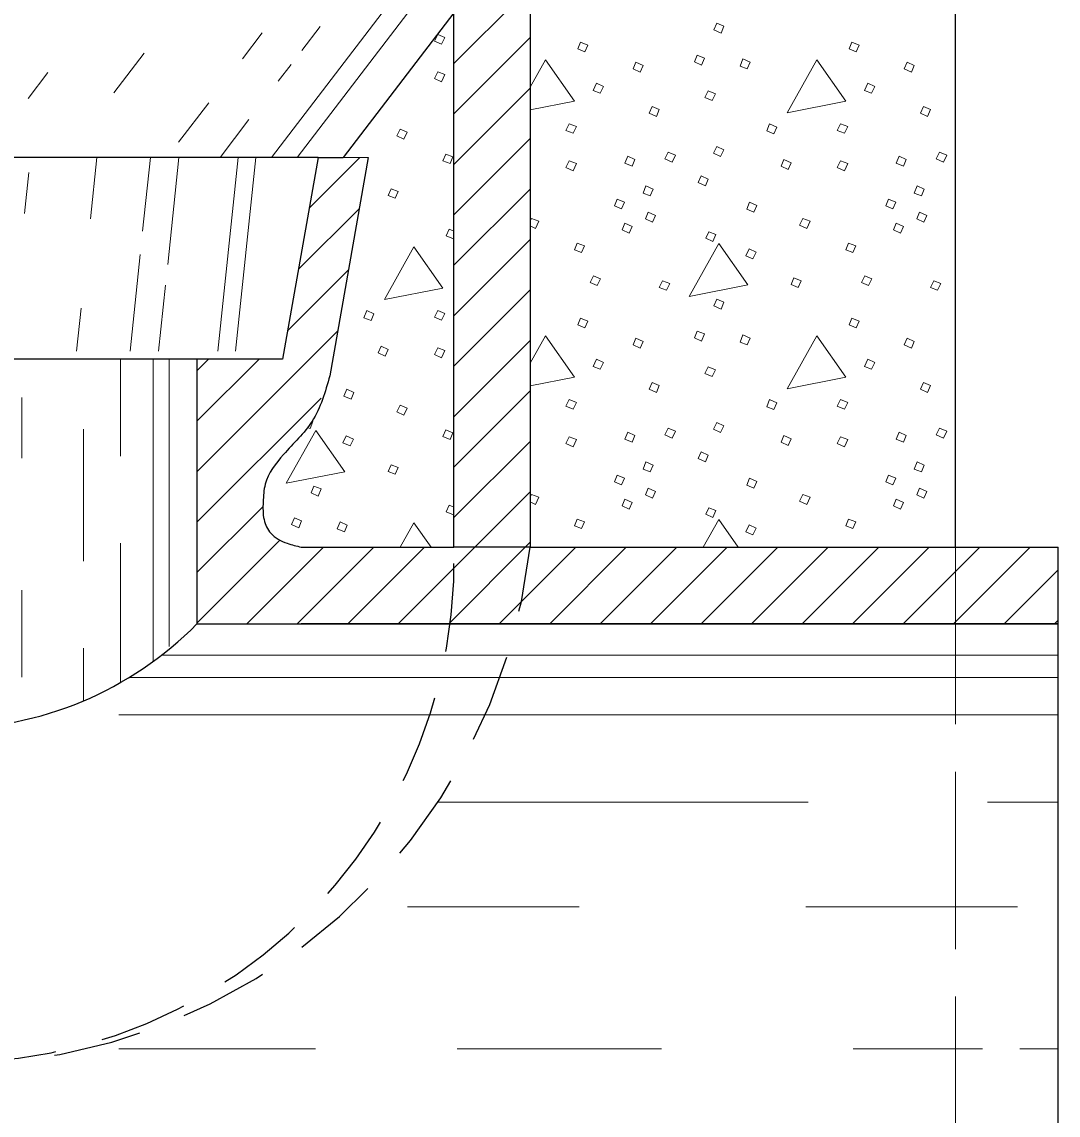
# Model space of a CAD drawing. Extents: x 1036.7 to 1070.7, y 883.9 to 905.9.
# Drawn here: x 1047.991 to 1050.167, y 895.639 to 897.936 of the extents above; entities that cross this region are included whole.
import ezdxf

# ---------------------------------------------------------------- set-up
doc = ezdxf.new("R2010")
doc.units = 0
doc.header["$LTSCALE"] = 0.062
doc.linetypes.add('LONG_DASHED', pattern=[7.5, 6, -1.5])
doc.linetypes.add('MEDIUM_DASHED', pattern=[4.5, 3, -1.5])
doc.layers.add('1', color=7, linetype='Continuous', lineweight=13)

msp = doc.modelspace()

# ---------------------------------------------------------------- linework, layer by layer
at = {"layer": '1', "lineweight": 25}
for p, q in [((1049.95158, 896.83225), (1049.95158, 899.50767)), ((1048.61325, 897.65108), (1047.05517, 897.65108)), ((1048.5385, 897.65108), (1047.12917, 897.65108)), ((1048.61325, 897.65108), (1048.66583, 897.65108)), ((1048.71842, 897.65108), (1048.63758, 897.192)), ((1048.35858, 897.22708), (1047.30475, 897.22708)), ((1049.05833, 896.83225), (1048.89817, 896.83225)), ((1050.167, 896.67133), (1048.57742, 896.67133)), ((1050.167, 894.86117), (1050.167, 896.67133))]:
    msp.add_line(p, q, dxfattribs=at)
at = {"layer": '1'}
for p, q in [((1048.89817, 897.84842), (1049.05833, 898.00858)), ((1048.7475, 897.95475), (1048.51517, 897.65108)), ((1048.80133, 897.95475), (1048.56892, 897.65108)), ((1048.61758, 897.92617), (1048.57875, 897.87558)), ((1048.4955, 897.91242), (1048.454, 897.85825)), ((1048.89817, 897.74242), (1049.05833, 897.90258)), ((1048.24775, 897.86958), (1048.184, 897.78633)), ((1049.09033, 897.85575), (1049.05833, 897.7985)), ((1048.04558, 897.82925), (1048.004, 897.775)), ((1048.55625, 897.84617), (1048.52942, 897.811)), ((1048.89817, 897.63633), (1049.05833, 897.7965)), ((1048.38325, 897.76592), (1048.31958, 897.68267)), ((1048.46783, 897.73058), (1048.407, 897.65108)), ((1048.89817, 897.53033), (1049.05833, 897.6905)), ((1048.14858, 897.65108), (1048.135, 897.52225)), ((1048.26075, 897.65108), (1048.2445, 897.49617)), ((1048.32075, 897.65108), (1048.29708, 897.42608)), ((1048.445, 897.65108), (1048.40225, 897.24425)), ((1048.48242, 897.65108), (1048.43967, 897.24425)), ((1048.5945, 897.54467), (1048.70092, 897.65108)), ((1048.61325, 897.65108), (1048.71842, 897.65108)), ((1048.00542, 897.61908), (1047.99633, 897.53292)), ((1048.89817, 897.42433), (1049.05833, 897.5845)), ((1048.57183, 897.416), (1048.69958, 897.54375)), ((1049.05833, 897.51692), (1049.06142, 897.52292)), ((1048.888, 897.50017), (1048.89817, 897.49608)), ((1048.89817, 897.31842), (1049.05833, 897.4785)), ((1048.23925, 897.44675), (1048.218, 897.24425)), ((1048.54908, 897.28733), (1048.67692, 897.41508)), ((1048.29258, 897.38275), (1048.278, 897.24425)), ((1048.89817, 897.21233), (1049.05833, 897.3725)), ((1048.11533, 897.3345), (1048.10583, 897.24425)), ((1048.35858, 896.99083), (1048.65425, 897.28642)), ((1049.09033, 897.27608), (1049.05833, 897.21883)), ((1048.89817, 897.10633), (1049.05833, 897.2665)), ((1048.19792, 897.22708), (1048.19792, 897.02317)), ((1048.26633, 897.22708), (1048.26633, 896.592)), ((1048.3005, 897.22708), (1048.3005, 896.62333)), ((1048.35858, 897.20283), (1048.38283, 897.22708)), ((1048.35858, 897.09683), (1048.48892, 897.22708)), ((1047.99108, 897.14675), (1047.99108, 897.01933)), ((1048.35858, 896.88483), (1048.61933, 897.14558)), ((1048.89817, 897.00033), (1049.05833, 897.1605)), ((1048.12017, 897.08017), (1048.12017, 896.80258)), ((1048.89817, 896.89433), (1049.05833, 897.05442)), ((1048.78117, 896.67133), (1049.05833, 896.9485)), ((1049.05833, 896.93725), (1049.06142, 896.94325)), ((1048.35858, 896.77883), (1048.4975, 896.91767)), ((1048.888, 896.9205), (1048.89817, 896.91642)), ((1049.45417, 896.89033), (1049.42175, 896.83225)), ((1049.49492, 896.83225), (1049.45417, 896.89033)), ((1048.81408, 896.88358), (1048.78542, 896.83225)), ((1048.85008, 896.83225), (1048.81408, 896.88358)), ((1048.19792, 896.84058), (1048.19792, 896.54783)), ((1048.35858, 896.67283), (1048.53283, 896.84708)), ((1048.88717, 896.67133), (1049.05833, 896.8425)), ((1048.46317, 896.67133), (1048.62408, 896.83225)), ((1048.56917, 896.67133), (1048.73008, 896.83225)), ((1048.67525, 896.67133), (1048.83617, 896.83225)), ((1048.99325, 896.67133), (1049.15417, 896.83225)), ((1049.09925, 896.67133), (1049.26017, 896.83225)), ((1049.20533, 896.67133), (1049.36625, 896.83225)), ((1049.31125, 896.67133), (1049.47217, 896.83225)), ((1049.41725, 896.67133), (1049.57825, 896.83225)), ((1049.52333, 896.67133), (1049.68425, 896.83225)), ((1049.62933, 896.67133), (1049.79025, 896.83225)), ((1049.73533, 896.67133), (1049.89625, 896.83225)), ((1049.84133, 896.67133), (1050.00225, 896.83225)), ((1049.94733, 896.67133), (1050.10833, 896.83225)), ((1050.05342, 896.67133), (1050.167, 896.78492)), ((1047.99108, 896.74175), (1047.99108, 896.55925)), ((1050.15942, 896.67133), (1050.167, 896.67892)), ((1048.12017, 896.62), (1048.12017, 896.50933)), ((1048.2845, 896.60558), (1050.167, 896.60558)), ((1048.21583, 896.55842), (1050.167, 896.55842)), ((1048.19442, 896.47992), (1050.167, 896.47992)), ((1048.8635, 896.29675), (1049.64225, 896.29675)), ((1050.01858, 896.29675), (1050.167, 896.29675)), ((1048.80075, 896.07692), (1049.16142, 896.07692)), ((1049.637, 896.07692), (1050.08133, 896.07692)), ((1048.19442, 895.77858), (1048.60733, 895.77858)), ((1048.90525, 895.77858), (1049.33392, 895.77858)), ((1049.73633, 895.77858), (1050.00808, 895.77858)), ((1050.08658, 895.77858), (1050.167, 895.77858))]:
    msp.add_line(p, q, dxfattribs=at)
at = {"layer": '1', "linetype": 'LONG_DASHED'}
msp.add_line((1049.95158, 896.83225), (1049.95158, 894.70125), dxfattribs=at)
at = {"layer": '1', "lineweight": 25}
for points in [[(1049.05833, 899.50025), (1049.05833, 896.83225), (1050.167, 896.83225)], [(1048.57742, 896.83225), (1048.89817, 896.83225), (1048.89817, 897.95475), (1048.66583, 897.65108)], [(1048.61325, 897.65108), (1048.5385, 897.22708), (1048.35858, 897.22708), (1048.35858, 896.67133), (1050.167, 896.67133), (1050.167, 896.83225)]]:
    msp.add_lwpolyline(points, dxfattribs=at)
at = {"layer": '1'}
for points in [[(1049.45017, 897.93267), (1049.46517, 897.92667), (1049.45917, 897.91175), (1049.44417, 897.91867)], [(1048.86408, 897.909), (1048.87908, 897.903), (1048.87208, 897.889), (1048.85708, 897.895)], [(1049.16433, 897.89275), (1049.17933, 897.88675), (1049.17333, 897.87275), (1049.15833, 897.87875)], [(1049.73408, 897.89275), (1049.74908, 897.88675), (1049.74308, 897.87275), (1049.72808, 897.87875)], [(1049.28025, 897.85075), (1049.29525, 897.84375), (1049.28925, 897.82975), (1049.27425, 897.83675)], [(1049.40925, 897.86575), (1049.42417, 897.85975), (1049.41817, 897.84475), (1049.40325, 897.85175)], [(1049.50517, 897.85775), (1049.52017, 897.85075), (1049.51417, 897.83675), (1049.49917, 897.84275)], [(1049.66008, 897.85575), (1049.59808, 897.74483), (1049.72108, 897.76883)], [(1049.85, 897.85075), (1049.865, 897.84375), (1049.859, 897.82975), (1049.844, 897.83675)], [(1048.86408, 897.831), (1048.87908, 897.825), (1048.87208, 897.81), (1048.85708, 897.817)], [(1049.19733, 897.80675), (1049.21233, 897.79975), (1049.20533, 897.78575), (1049.19033, 897.79175)], [(1049.76708, 897.80675), (1049.782, 897.79975), (1049.775, 897.78575), (1049.76008, 897.79175)], [(1049.43217, 897.79075), (1049.44717, 897.78475), (1049.44017, 897.77075), (1049.42517, 897.77675)], [(1049.31425, 897.75783), (1049.32925, 897.75183), (1049.32325, 897.73683), (1049.30825, 897.74383)], [(1049.884, 897.75783), (1049.899, 897.75183), (1049.893, 897.73683), (1049.878, 897.74383)], [(1049.14033, 897.72183), (1049.15533, 897.71583), (1049.14833, 897.70183), (1049.13333, 897.70783)], [(1049.56117, 897.72183), (1049.57617, 897.71483), (1049.57017, 897.70083), (1049.55517, 897.70683)], [(1049.71008, 897.72183), (1049.72508, 897.71583), (1049.71808, 897.70183), (1049.70308, 897.70783)], [(1048.78508, 897.71008), (1048.80008, 897.70408), (1048.79308, 897.68908), (1048.77808, 897.69608)], [(1049.45017, 897.67383), (1049.46517, 897.66683), (1049.45817, 897.65283), (1049.44317, 897.65983)], [(1048.88108, 897.65808), (1048.896, 897.65208), (1048.89, 897.63808), (1048.87508, 897.64408)], [(1049.14033, 897.64383), (1049.15533, 897.63783), (1049.14833, 897.62283), (1049.13333, 897.62983)], [(1049.26325, 897.65383), (1049.27825, 897.64683), (1049.27225, 897.63283), (1049.25725, 897.63883)], [(1049.34825, 897.66183), (1049.36325, 897.65583), (1049.35625, 897.64083), (1049.34125, 897.64783)], [(1049.59108, 897.64683), (1049.60608, 897.63983), (1049.60008, 897.62592), (1049.58517, 897.63283)], [(1049.71008, 897.64383), (1049.72508, 897.63783), (1049.71808, 897.62283), (1049.70308, 897.62983)], [(1049.833, 897.65383), (1049.848, 897.64683), (1049.842, 897.63283), (1049.827, 897.63883)], [(1049.918, 897.66183), (1049.933, 897.65583), (1049.926, 897.64083), (1049.911, 897.64783)], [(1049.41717, 897.61192), (1049.43217, 897.60492), (1049.42617, 897.59092), (1049.41125, 897.59792)], [(1048.76608, 897.58517), (1048.78108, 897.57917), (1048.77508, 897.56517), (1048.76008, 897.57117)], [(1049.30125, 897.59092), (1049.31625, 897.58392), (1049.31025, 897.56992), (1049.29525, 897.57592)], [(1049.871, 897.59092), (1049.886, 897.58392), (1049.88, 897.56992), (1049.865, 897.57592)], [(1049.24125, 897.56292), (1049.25625, 897.55692), (1049.25025, 897.54292), (1049.23533, 897.54892)], [(1049.51917, 897.55692), (1049.53417, 897.54992), (1049.52817, 897.53592), (1049.51317, 897.54192)], [(1049.811, 897.56292), (1049.826, 897.55692), (1049.82, 897.54292), (1049.805, 897.54892)], [(1049.30625, 897.53592), (1049.32125, 897.52892), (1049.31525, 897.51492), (1049.30025, 897.52192)], [(1049.876, 897.53592), (1049.891, 897.52892), (1049.885, 897.51492), (1049.87, 897.52192)], [(1049.25725, 897.51292), (1049.27225, 897.50592), (1049.26625, 897.49192), (1049.25125, 897.49892)], [(1049.63108, 897.52292), (1049.64608, 897.51692), (1049.63908, 897.50192), (1049.62408, 897.50892)], [(1049.827, 897.51292), (1049.842, 897.50592), (1049.836, 897.49192), (1049.821, 897.49892)], [(1049.43317, 897.49492), (1049.44817, 897.48892), (1049.44217, 897.474), (1049.42717, 897.481)], [(1048.81408, 897.46325), (1048.75208, 897.35225), (1048.87508, 897.37625)], [(1049.15733, 897.471), (1049.17233, 897.465), (1049.16633, 897.451), (1049.15133, 897.457)], [(1049.45417, 897.47), (1049.39225, 897.359), (1049.51517, 897.383)], [(1049.72708, 897.471), (1049.74208, 897.465), (1049.73608, 897.451), (1049.72108, 897.457)], [(1049.51817, 897.459), (1049.53317, 897.452), (1049.52617, 897.438), (1049.51117, 897.444)], [(1049.19133, 897.402), (1049.20633, 897.396), (1049.19933, 897.382), (1049.18433, 897.388)], [(1049.33625, 897.392), (1049.35125, 897.386), (1049.34425, 897.372), (1049.32925, 897.378)], [(1049.61208, 897.398), (1049.62708, 897.392), (1049.62108, 897.378), (1049.60608, 897.384)], [(1049.76108, 897.402), (1049.776, 897.396), (1049.769, 897.382), (1049.75408, 897.388)], [(1049.906, 897.392), (1049.921, 897.386), (1049.914, 897.372), (1049.899, 897.378)], [(1049.45017, 897.353), (1049.46517, 897.347), (1049.45917, 897.33208), (1049.44417, 897.339)], [(1048.71508, 897.32933), (1048.73008, 897.32233), (1048.72408, 897.30833), (1048.70908, 897.31433)], [(1048.86408, 897.32933), (1048.87908, 897.32333), (1048.87208, 897.30933), (1048.85708, 897.31533)], [(1049.16433, 897.31308), (1049.17933, 897.30708), (1049.17333, 897.29308), (1049.15833, 897.29908)], [(1049.73408, 897.31308), (1049.74908, 897.30708), (1049.74308, 897.29308), (1049.72808, 897.29908)], [(1049.40925, 897.28608), (1049.42417, 897.28008), (1049.41817, 897.26508), (1049.40325, 897.27208)], [(1049.50517, 897.27808), (1049.52017, 897.27108), (1049.51417, 897.25708), (1049.49917, 897.26308)], [(1049.66008, 897.27608), (1049.59808, 897.16517), (1049.72108, 897.18917)], [(1048.74508, 897.25433), (1048.76008, 897.24733), (1048.75408, 897.23333), (1048.73908, 897.24033)], [(1049.28025, 897.27108), (1049.29525, 897.26408), (1049.28925, 897.25008), (1049.27425, 897.25708)], [(1049.85, 897.27108), (1049.865, 897.26408), (1049.859, 897.25008), (1049.844, 897.25708)], [(1048.86408, 897.25133), (1048.87908, 897.24533), (1048.87208, 897.23033), (1048.85708, 897.23733)], [(1049.19733, 897.22708), (1049.21233, 897.22008), (1049.20533, 897.20608), (1049.19033, 897.21208)], [(1049.43217, 897.21108), (1049.44717, 897.20508), (1049.44017, 897.19108), (1049.42517, 897.19708)], [(1049.76708, 897.22708), (1049.782, 897.22008), (1049.775, 897.20608), (1049.76008, 897.21208)], [(1048.67317, 897.16442), (1048.68817, 897.15742), (1048.68217, 897.14342), (1048.66717, 897.14942)], [(1049.31425, 897.17817), (1049.32925, 897.17217), (1049.32325, 897.15717), (1049.30825, 897.16417)], [(1049.884, 897.17817), (1049.899, 897.17217), (1049.893, 897.15717), (1049.878, 897.16417)], [(1049.14033, 897.14217), (1049.15533, 897.13617), (1049.14833, 897.12217), (1049.13333, 897.12817)], [(1049.56117, 897.14217), (1049.57617, 897.13517), (1049.57017, 897.12117), (1049.55517, 897.12717)], [(1049.71008, 897.14217), (1049.72508, 897.13617), (1049.71808, 897.12217), (1049.70308, 897.12817)], [(1048.78508, 897.13042), (1048.80008, 897.12442), (1048.79308, 897.10942), (1048.77808, 897.11642)], [(1049.45017, 897.09417), (1049.46517, 897.08717), (1049.45817, 897.07317), (1049.44317, 897.08017)], [(1048.60817, 897.07742), (1048.54617, 896.9665), (1048.66917, 896.9905)], [(1048.88108, 897.07842), (1048.896, 897.07242), (1048.89, 897.05842), (1048.87508, 897.06442)], [(1049.26325, 897.07417), (1049.27825, 897.06717), (1049.27225, 897.05317), (1049.25725, 897.05917)], [(1049.34825, 897.08217), (1049.36325, 897.07617), (1049.35625, 897.06117), (1049.34125, 897.06817)], [(1049.833, 897.07417), (1049.848, 897.06717), (1049.842, 897.05317), (1049.827, 897.05917)], [(1049.918, 897.08217), (1049.933, 897.07617), (1049.926, 897.06117), (1049.911, 897.06817)], [(1048.67217, 897.06642), (1048.68717, 897.05942), (1048.68017, 897.04542), (1048.66517, 897.05142)], [(1049.14033, 897.06417), (1049.15533, 897.05817), (1049.14833, 897.04325), (1049.13333, 897.05017)], [(1049.59108, 897.06717), (1049.60608, 897.06017), (1049.60008, 897.04617), (1049.58517, 897.05317)], [(1049.71008, 897.06417), (1049.72508, 897.05817), (1049.71808, 897.04325), (1049.70308, 897.05017)], [(1049.41717, 897.03225), (1049.43217, 897.02525), (1049.42617, 897.01125), (1049.41125, 897.01825)], [(1048.76608, 897.0055), (1048.78108, 896.9995), (1048.77508, 896.9855), (1048.76008, 896.9915)], [(1049.30125, 897.01125), (1049.31625, 897.00425), (1049.31025, 896.99025), (1049.29525, 896.99625)], [(1049.871, 897.01125), (1049.886, 897.00425), (1049.88, 896.99025), (1049.865, 896.99625)], [(1049.24125, 896.98325), (1049.25625, 896.97725), (1049.25025, 896.96325), (1049.23533, 896.96925)], [(1049.811, 896.98325), (1049.826, 896.97725), (1049.82, 896.96325), (1049.805, 896.96925)], [(1048.60417, 896.9605), (1048.61917, 896.9545), (1048.61317, 896.9395), (1048.59817, 896.9465)], [(1049.30625, 896.95625), (1049.32125, 896.94925), (1049.31525, 896.93525), (1049.30025, 896.94225)], [(1049.51917, 896.97725), (1049.53417, 896.97025), (1049.52817, 896.95625), (1049.51317, 896.96225)], [(1049.876, 896.95625), (1049.891, 896.94925), (1049.885, 896.93525), (1049.87, 896.94225)], [(1049.25725, 896.93325), (1049.27225, 896.92625), (1049.26625, 896.91225), (1049.25125, 896.91925)], [(1049.63108, 896.94325), (1049.64608, 896.93725), (1049.63908, 896.92225), (1049.62408, 896.92925)], [(1049.827, 896.93325), (1049.842, 896.92625), (1049.836, 896.91225), (1049.821, 896.91925)], [(1049.43317, 896.91525), (1049.44817, 896.90925), (1049.44217, 896.89433), (1049.42717, 896.90133)], [(1048.56317, 896.89358), (1048.57817, 896.88758), (1048.57217, 896.87258), (1048.55717, 896.87958)], [(1048.65917, 896.88558), (1048.67417, 896.87858), (1048.66817, 896.86458), (1048.65317, 896.87058)], [(1049.15733, 896.89133), (1049.17233, 896.88533), (1049.16633, 896.87133), (1049.15133, 896.87733)], [(1049.72708, 896.89133), (1049.74208, 896.88533), (1049.73608, 896.87133), (1049.72108, 896.87733)], [(1049.51817, 896.87933), (1049.53317, 896.87233), (1049.52617, 896.85833), (1049.51117, 896.86433)]]:
    msp.add_lwpolyline(points, close=True, dxfattribs=at)
for points in [[(1049.05833, 897.75067), (1049.15133, 897.76883), (1049.09033, 897.85575)], [(1049.06142, 897.52292), (1049.07633, 897.51692), (1049.06933, 897.50192), (1049.05833, 897.50708)], [(1048.89817, 897.48292), (1048.897, 897.48017), (1048.88208, 897.48617), (1048.888, 897.50017)], [(1049.05833, 897.171), (1049.15133, 897.18917), (1049.09033, 897.27608)], [(1048.60033, 897.09717), (1048.60217, 897.09642), (1048.59617, 897.08142), (1048.59058, 897.084)], [(1049.06142, 896.94325), (1049.07633, 896.93725), (1049.06933, 896.92225), (1049.05833, 896.92742)], [(1048.89817, 896.90325), (1048.897, 896.9005), (1048.88208, 896.9065), (1048.888, 896.9205)]]:
    msp.add_lwpolyline(points, dxfattribs=at)
at = {"layer": '1', "linetype": 'MEDIUM_DASHED', "lineweight": 25}
for centre, major_axis, start_param, end_param in [((1047.8421, 896.96916), (-1.22396, 0), 0.112932, 3.0294825), ((1047.84488, 896.80332), (-1.05372, 0), 6.2566769, 9.4522353)]:
    msp.add_ellipse(centre, major_axis=major_axis, ratio=0.999895, start_param=start_param, end_param=end_param, dxfattribs=at)
at = {"layer": '1', "lineweight": 25}
msp.add_ellipse((1047.8317, 897.1905), major_axis=(-0.73974, 0), ratio=0.999895, start_param=0.7780287, end_param=2.3635639, dxfattribs=at)
msp.add_spline([(1048.63758, 897.192), (1048.60025, 897.09683), (1048.54025, 897.02692), (1048.502, 896.96458), (1048.4975, 896.92733), (1048.4995, 896.89008), (1048.5135, 896.8615), (1048.54808, 896.8405), (1048.57742, 896.83225)], degree=3, dxfattribs=at)

doc.saveas('drawing.dxf')
